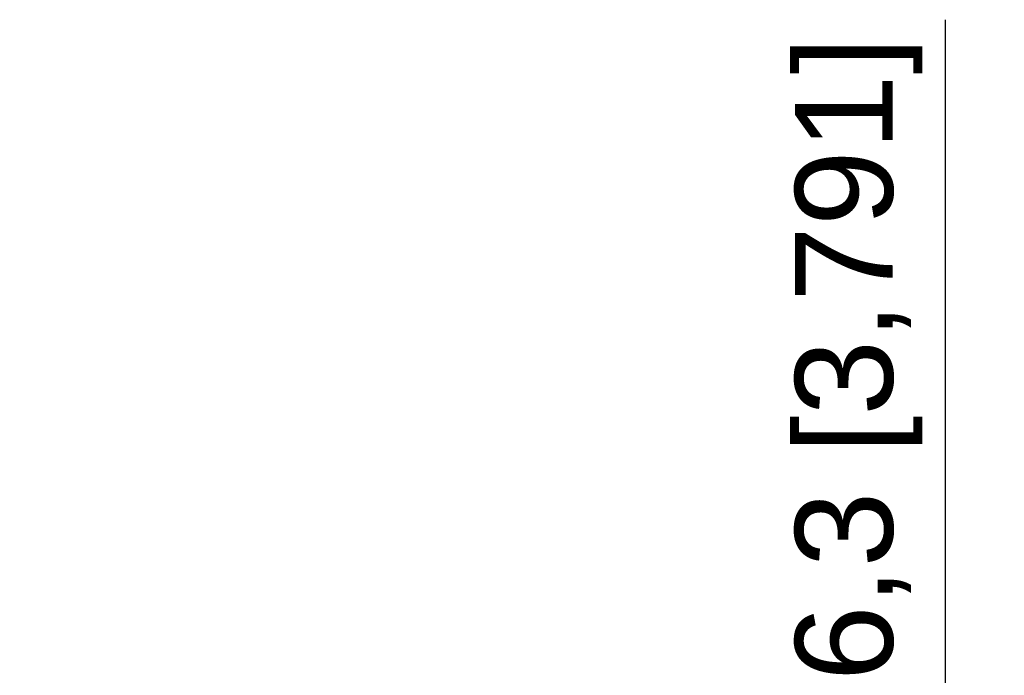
# Model space of a CAD drawing. Header units: millimetres. Extents: x -6054 to 364, y -1866 to 3094.
# Tile 350 of 360: x -3195 to -2993, y 1593 to 1727. Entities that reach past the tile are written whole.
import ezdxf

# ---------------------------------------------------------------- set-up
doc = ezdxf.new("R2010")
doc.units = ezdxf.units.MM
doc.header["$LTSCALE"] = 65.395
doc.header["$PDSIZE"] = 0.05
doc.layers.get('Defpoints').update_dxf_attribs({"linetype": 'CONTINUOUS'})
doc.layers.add('DIM', color=3, linetype='CONTINUOUS')
doc.styles.get("Standard").update_dxf_attribs({"font": 'arial.ttf'})
doc.dimstyles.new('ISO-25', dxfattribs={"dimtxt": 2.5, "dimasz": 2.5, "dimexe": 1.25, "dimexo": 0.625, "dimtad": 1, "dimtxsty": 'STANDARD', "dimcen": 2.5, "dimadec": 0, "dimazin": 0, "dimtfac": 1, "dimtmove": 0, "dimatfit": 3, "dimfxl": 1, "dimarcsym": 0})

# ---------------------------------------------------------------- blocks, each defined once
blk = doc.blocks.new('*D38')
at = {"layer": 'Defpoints', "color": 0}
for p in [(-3056.4, 1557.55), (-3005.25, 1557.55), (-3356.65, 1461.25)]:
    blk.add_point(p, dxfattribs=at)
at = {"layer": 'DIM', "color": 3, "lineweight": -2}
for p, q in [((-3005.25, 1557.55), (-3005.25, 1727.01)), ((-3055.78, 1557.55), (-3004, 1557.55)), ((-3005.25, 1476.25), (-3005.25, 1542.55)), ((-3356.02, 1461.25), (-3004, 1461.25))]:
    blk.add_line(p, q, dxfattribs=at)
at = {"layer": 'DIM', "color": 3}
for points in [[(-3002.75, 1542.55), (-3007.75, 1542.55), (-3005.25, 1557.55)], [(-3007.75, 1476.25), (-3002.75, 1476.25), (-3005.25, 1461.25)]]:
    blk.add_solid(points, dxfattribs=at)
at = {"layer": 'DIM', "color": 2, "insert": (-3023.06, 1649.78), "char_height": 20, "attachment_point": 5, "rotation": 90}
blk.add_mtext('96,3 [3,791]', dxfattribs=at)

msp = doc.modelspace()

# ---------------------------------------------------------------- dimensions: what is measured, and where the dimension line sits
at = {"layer": 'DIM'}
dim = msp.add_linear_dim(base=(-3005.25, 1557.55), p1=(-3356.65, 1461.25), p2=(-3056.4, 1557.55), angle=90, dimstyle='ISO-25', override={"dimscale": 1, "dimtxt": 20, "dimasz": 15, "dimexe": 1.25, "dimexo": 0.625, "dimgap": 5, "dimdec": 1, "dimzin": 8, "dimcen": 2.5, "dimclrd": 3, "dimclre": 3, "dimclrt": 2, "dimadec": 1, "dimtp": 0.3, "dimtm": 0.3, "dimtix": 0, "dimtofl": 0, "dimtmove": 0, "dimatfit": 3}, dxfattribs=at)
dim.commit()
dim.dimension.update_dxf_attribs({"geometry": '*D38', "text_midpoint": (-3023.06, 1649.78)})

doc.saveas('drawing.dxf')
